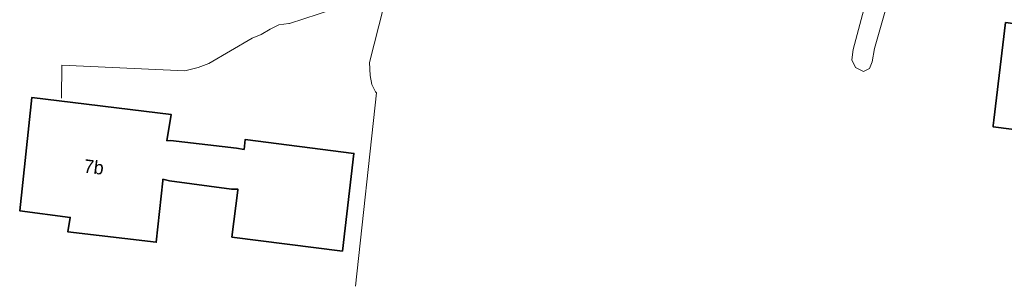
# Model space of a CAD drawing. Header units: metres. Extents: x 169249 to 194689, y 406250 to 412203.
# Tile 299 of 442: x 187470 to 187544, y 410762 to 410781. Entities that reach past the tile are written whole.
import ezdxf
from ezdxf.enums import TextEntityAlignment as Align

# ---------------------------------------------------------------- set-up
doc = ezdxf.new("R2010")
doc.units = ezdxf.units.M
for name, color, linetype, lineweight in [('BGT_NLCS_N264$0$B-WE-OG-TOPOGRAFIE_BEBOUWING-G', 252, 'CONTINUOUS', 35), ('BGT_NLCS_N264$0$B-WE-OG-TOPOGRAFIE_CULTUURSCHEIDING-G', 252, 'CONTINUOUS', 18), ('BGT_NLCS_N264$0$B-WE-OG-TOPOGRAFIE_WEG_VERHARD-G', 252, 'CONTINUOUS', 18), ('X-XX-AL-REFERENTIE-G', 7, 'CONTINUOUS', 18)]:
    doc.layers.add(name, color=color, linetype=linetype, lineweight=lineweight)
doc.layers.add('BGT_NLCS_N264$0$Label_Nummeraanduidingreeks', color=252, linetype='CONTINUOUS')
doc.styles.add('BGT_NLCS_N264$0$STANDARD', font='txt')

# ---------------------------------------------------------------- blocks, each defined once
blk = doc.blocks.new('BGT_NLCS_N264')
at = {"layer": 'BGT_NLCS_N264$0$B-WE-OG-TOPOGRAFIE_BEBOUWING-G'}
for points in [[(187557.048, 410779.506, 17.532), (187556.551, 410775.686, 17.517), (187556.801, 410775.664, 14.31), (187562.336, 410774.931, 14.376), (187562.405, 410775.231, 14.386), (187562.497, 410775.635, 14.401), (187562.513, 410775.704, 14.403), (187566.358, 410775.167, 14.418), (187564.968, 410764.596, 14.445), (187561.076, 410765.117, 14.433), (187561.43, 410767.975, 14.298), (187561.272, 410768.001, 14.148), (187555.595, 410768.788, 14.142), (187555.976, 410771.766, 14.133), (187555.973, 410771.776, 17.595), (187542.865, 410773.455, 17.595), (187542.875, 410773.539, 17.595), (187542.924, 410773.944, 17.594), (187543.799, 410781.25, 17.577), (187557.048, 410779.506, 17.532)], [(187485.884, 410765.186, 13.951), (187486.336, 410768.704, 17.441), (187486.346, 410768.781, 17.518), (187485.87, 410768.786, 14.221), (187481.225, 410769.409, 14.243), (187480.731, 410769.528, 18.262), (187480.719, 410769.412, 18.166), (187480.228, 410764.809, 14.342), (187473.623, 410765.588, 14.377), (187473.802, 410766.67, 15.379), (187470.013, 410767.174, 15.409), (187470.933, 410775.655, 15.356), (187481.361, 410774.363, 15.368), (187481.026, 410772.407, 16.591), (187481.026, 410772.406, 16.591), (187481.028, 410772.406, 16.099), (187481.035, 410772.408, 14.227), (187481.308, 410772.417, 14.252), (187486.23, 410771.841, 14.276), (187486.811, 410771.755, 14.435), (187486.897, 410772.512, 14.002), (187495.024, 410771.459, 14.038), (187494.169, 410764.154, 13.834), (187485.884, 410765.186, 13.951)]]:
    blk.add_polyline3d(points, dxfattribs=at)
at = {"layer": 'BGT_NLCS_N264$0$B-WE-OG-TOPOGRAFIE_CULTUURSCHEIDING-G'}
blk.add_polyline3d([(187539.9, 410800.073, 11.423), (187534.003, 410779.323, 11.412), (187533.824, 410778.313, 11.418), (187533.611, 410777.809, 11.421), (187533.16, 410777.596, 11.421), (187532.571, 410777.894, 11.421), (187532.304, 410778.454, 11.424), (187532.391, 410779.24, 11.427), (187536.181, 410793.485, 11.307), (187538.038, 410800.231, 11.369)], dxfattribs=at)
at = {"layer": 'BGT_NLCS_N264$0$B-WE-OG-TOPOGRAFIE_WEG_VERHARD-G'}
for points in [[(187499.185, 410803.372, 11.333), (187499.138, 410803.186, 11.335), (187495.277, 410788.165, 11.469), (187493.431, 410782.218, 11.616), (187490.217, 410781.191, 11.652), (187490.167, 410781.171, 11.652), (187489.415, 410781.077, 11.652), (187488.753, 410780.767, 11.664), (187488.086, 410780.35, 11.664), (187487.421, 410780.089, 11.673), (187484.175, 410778.186, 11.76), (187483.377, 410777.894, 11.766), (187482.385, 410777.629, 11.772), (187473.161, 410778.061, 11.604), (187473.138, 410775.593, 11.598)], [(187502.536, 410803.172, 11.419), (187502.46, 410802.875, 11.422), (187496.184, 410778.271, 11.676), (187496.249, 410777.302, 11.682), (187496.375, 410776.605, 11.697), (187496.651, 410776.061, 11.721), (187496.727, 410775.987, 11.739), (187495.137, 410761.516, 11.808)]]:
    blk.add_polyline3d(points, dxfattribs=at)
at = {"layer": 'BGT_NLCS_N264$0$Label_Nummeraanduidingreeks', "color": 7, "lineweight": 18, "style": 'BGT_NLCS_N264$0$STANDARD'}
blk.add_text('7b', height=1, rotation=-7.2, dxfattribs=at).set_placement((187475.568, 410770.463), align=Align.MIDDLE)

msp = doc.modelspace()

# ---------------------------------------------------------------- block references
at = {"layer": 'X-XX-AL-REFERENTIE-G'}
msp.add_blockref('BGT_NLCS_N264', (0, 0), dxfattribs=at)

doc.saveas('drawing.dxf')
